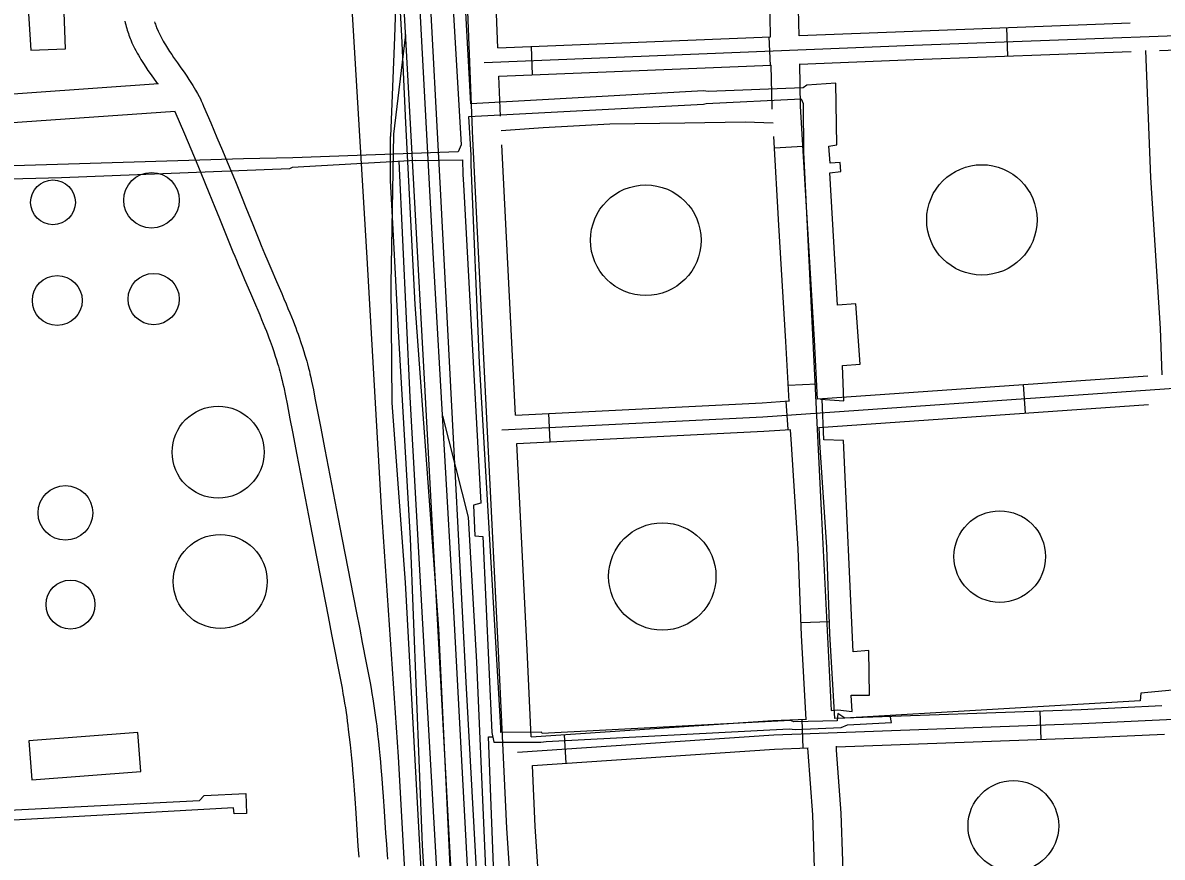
# Model space of a CAD drawing. Extents: x 3313447 to 3351316, y 703786 to 729172.
# Drawn here: x 3329944 to 3331141, y 719653 to 720530 of the extents above; entities that cross this region are included whole.
import ezdxf

# ---------------------------------------------------------------- set-up
doc = ezdxf.new("R2010")
doc.units = 0
for name, color, linetype in [('V-BLDG-OTLN', 7, 'Continuous'), ('V-DOMW-TANK', 7, 'Continuous'), ('V-RAIL-TRAK', 7, 'Continuous'), ('V-ROAD-CNTR', 7, 'Continuous'), ('V-UTIL-LINE', 7, 'Continuous')]:
    doc.layers.add(name, color=color, linetype=linetype)

msp = doc.modelspace()

# ---------------------------------------------------------------- linework, layer by layer
at = {"layer": 'V-BLDG-OTLN'}
msp.add_lwpolyline([(3330065, 719784.3), (3329950.6, 719775.5), (3329953.8, 719734.6), (3330068.1, 719743.4)], close=True, dxfattribs=at)
at = {"layer": 'V-DOMW-TANK'}
for centre, radius in [((3330951.9, 720322.9), 58), ((3330079.4, 720343.5), 29.2), ((3329975.9, 720341.3), 23.5), ((3330598.8, 720301.5), 58.1), ((3329980.4, 720238.2), 26.2), ((3330081.7, 720239.7), 26.9), ((3330149.4, 720078.9), 48.3), ((3329988.9, 720015.1), 28.7), ((3330970.7, 719969.2), 48.1), ((3330616.1, 719948.3), 56.4), ((3330151.6, 719943.1), 49.3), ((3329994.3, 719918.8), 25.7), ((3330985, 719686.3), 47.6)]:
    msp.add_circle(centre, radius, dxfattribs=at)
at = {"layer": 'V-RAIL-TRAK'}
for points in [[(3330285.2, 721591.3), (3330291.8, 721453.8), (3330303.8, 721209.4), (3330313.4, 721040.5), (3330318.6, 720949), (3330337.4, 720597.8), (3330342, 720516.3), (3330346.3, 720424.8), (3330356.2, 720234.1)], [(3330313.4, 721040.5), (3330311.6, 720985), (3330306.3, 720936.8), (3330296, 720855.2), (3330289.6, 720806.7), (3330286.7, 720770.6), (3330284.5, 720721.7), (3330284.7, 720691.8), (3330288, 720574.3), (3330305.5, 720283.1), (3330320.6, 720020.6), (3330338.6, 719758.9), (3330346.1, 719626.7), (3330353.1, 719505.1), (3330367.2, 719251), (3330381.3, 719000)], [(3330337.4, 720597.8), (3330334.7, 720514.9), (3330330.7, 720410.5)], [(3330422.5, 719608.1), (3330410.2, 719837.3), (3330398.4, 720059.9), (3330383.4, 720349), (3330370.4, 720592.4)], [(3330406.5, 718998.4), (3330388.9, 719249.9), (3330364, 719666.2), (3330351.7, 719988.1), (3330338.9, 720205.9), (3330333.2, 720312.8), (3330330.4, 720364.1), (3330330.7, 720410.5)], [(3330356.2, 720234.1), (3330381, 719893.8), (3330393.9, 719621.8), (3330402.5, 719416.4), (3330415.3, 719227.7), (3330432.3, 718982.1)]]:
    msp.add_lwpolyline(points, dxfattribs=at)
at = {"layer": 'V-ROAD-CNTR'}
for p, q in [((3330977.9, 720525), (3330979, 720495)), ((3330728.1, 720515.2), (3330729.3, 720485.2)), ((3330478.3, 720505.1), (3330479.5, 720475.2)), ((3330733.9, 720398.7), (3330763.9, 720400.5)), ((3330748.4, 720149.2), (3330778.4, 720150.8)), ((3330995.4, 720150), (3330997.5, 720120)), ((3330746, 720132.6), (3330748.1, 720102.6)), ((3330496.6, 720119.6), (3330498.1, 720089.7)), ((3330761.8, 719899.9), (3330791.8, 719901)), ((3331012.7, 719807.1), (3331013.8, 719777.1)), ((3330762.8, 719798.1), (3330763.9, 719768.1)), ((3330512.9, 719782.1), (3330514.9, 719752.2))]:
    msp.add_line(p, q, dxfattribs=at)
for points in [[(3330000.9, 727371.9), (3330011.6, 727012.1), (3330035.2, 726652.6), (3330064.9, 725878.2), (3330103.9, 725200.1), (3330125.1, 724765.2), (3330141.9, 724403.2), (3330158.8, 724097.3), (3330186.3, 723532.1), (3330236.4, 722578.7), (3330273.8, 721897.8), (3330314.5, 721094.9), (3330366.7, 720143), (3330425.8, 719049.4), (3330444.1, 718741)], [(3330466.9, 718738.2), (3330443.3, 719091.6), (3330425.1, 719389.4), (3330397.6, 719905.3), (3330375.8, 720281.9), (3330354.7, 720674.1), (3330332.4, 721137.8), (3330309.1, 721591.1), (3330299.2, 721854.1), (3330279.3, 722188.2), (3330255.7, 722605.3), (3330239.5, 722940.1), (3330206.8, 723536.2), (3330170.6, 724242), (3330145.9, 724754), (3330120.4, 725277), (3330081.8, 725930.6), (3330062.3, 726434.2), (3330049.6, 726666.1), (3330008.6, 727333.2), (3330005.4, 727371.9)], [(3331897.1, 719125.3), (3331727.2, 719115.1), (3331374.9, 719107.1), (3331082.4, 719086.8), (3331023.6, 719071.7), (3330981.5, 719055.9), (3330928.8, 719035.8), (3330862.3, 719022), (3330796.9, 719020), (3330724.7, 719023.3), (3330641.5, 719045), (3330590.8, 719071.9), (3330547.7, 719103.5), (3330520.7, 719136.6), (3330503.4, 719164.7), (3330485.3, 719198.9), (3330481.9, 719238.9), (3330475.9, 719337), (3330463.5, 719521.1), (3330452.7, 719683.8), (3330444.1, 719869.9), (3330417.1, 720408.2), (3330402.2, 720783)], [(3330729.9, 720515.1), (3330729, 720557.6), (3330723.8, 720690.4), (3330721.3, 720752.7), (3330721.3, 720755.4), (3330721.3, 720757), (3330721.1, 720758.6), (3330720.8, 720760.2), (3330720.3, 720761.8), (3330719, 720765.7), (3330717.9, 720779.1)], [(3330759.9, 720516.2), (3330759, 720558.5), (3330753.8, 720691.6), (3330751.3, 720752.8), (3330751.4, 720755.6), (3330751.2, 720759.4), (3330750.7, 720763.2), (3330750, 720767), (3330749, 720770.7), (3330748.6, 720771.9), (3330747.8, 720781.4)], [(3330443.3, 720503.7), (3330433, 720763.9)], [(3330051.5, 720531.8), (3330051.9, 720529.8), (3330052.4, 720527.8), (3330052.9, 720525.9), (3330053.4, 720524), (3330054, 720522.1), (3330054.5, 720520.3), (3330055.1, 720518.6), (3330055.7, 720516.9), (3330056.3, 720515.2), (3330057, 720513.6), (3330057.6, 720512), (3330058.9, 720509), (3330060.3, 720506.1), (3330061.6, 720503.3), (3330063, 720500.7), (3330064.3, 720498.2), (3330065.7, 720495.8), (3330067, 720493.5), (3330068.3, 720491.3), (3330069.6, 720489.2), (3330070.9, 720487.2), (3330073.4, 720483.4), (3330075.7, 720479.9), (3330078, 720476.6), (3330085.6, 720465.7)], [(3330082.6, 720530.9), (3330083, 720529.7), (3330083.5, 720528.4), (3330083.9, 720527.2), (3330084.4, 720525.9), (3330084.8, 720524.7), (3330085.3, 720523.6), (3330086.3, 720521.3), (3330087.3, 720519), (3330088.4, 720516.8), (3330089.5, 720514.7), (3330090.6, 720512.7), (3330091.7, 720510.7), (3330092.8, 720508.8), (3330094, 720506.9), (3330095.1, 720505.1), (3330096.2, 720503.4), (3330098.4, 720499.9), (3330100.6, 720496.7), (3330102.7, 720493.6), (3330106.7, 720487.8), (3330110.4, 720482.7), (3330113.6, 720478.1), (3330116.4, 720474), (3330118.8, 720470.3), (3330120.9, 720467.1), (3330122.7, 720464.2), (3330124.3, 720461.6), (3330125.7, 720459.3), (3330126.8, 720457.3), (3330127.8, 720455.5), (3330129.5, 720452.4), (3330130.8, 720450), (3330131.7, 720448.1), (3330133, 720445.3), (3330134.2, 720442.5), (3330141.7, 720424.8), (3330148.2, 720409.4), (3330153.9, 720395.8), (3330158.8, 720384), (3330167.5, 720363.2), (3330173.9, 720347.6), (3330178.7, 720335.8), (3330185.8, 720318.2), (3330189.4, 720309.4), (3330192.9, 720300.6), (3330194.7, 720296.1), (3330196.4, 720291.9), (3330198.1, 720287.7), (3330201.5, 720279.7), (3330204.7, 720272.2), (3330210.9, 720258), (3330216.3, 720245.5), (3330218.6, 720239.9), (3330220.8, 720234.7), (3330222.8, 720229.9), (3330224.7, 720225.3), (3330226.5, 720220.9), (3330228.1, 720216.9)], [(3330428.9, 720488.1), (3330880, 720506.3), (3331337.1, 720523.4), (3331458.6, 720523.9)], [(3330759.8, 720516.5), (3330879.4, 720521.3), (3331107.6, 720529.8)], [(3330346.2, 720517.6), (3330346.2, 720517.8), (3330333.8, 720413.1), (3330331, 720255.6), (3330331.8, 720130.7), (3330346.1, 719942), (3330384.7, 719228.9), (3330387.9, 718849.5), (3330392.4, 718740.9)], [(3330443.3, 720503.7), (3330729.8, 720515.3)], [(3330760.4, 720486.5), (3330880.6, 720491.3), (3331108.6, 720499.8)], [(3331123.8, 720500.9), (3331129, 720367.3), (3331139.4, 720208.7), (3331140.9, 720160)], [(3331138.7, 720501), (3331337.4, 720508.4), (3331448.6, 720508.8)], [(3330444.5, 720473.7), (3330730.6, 720485.3)], [(3330731.6, 720439.1), (3330731.5, 720441), (3330730.6, 720485.4)], [(3330779.2, 720134.7), (3330775.9, 720196.9), (3330768.6, 720319.2), (3330761.5, 720442.2), (3330760.5, 720486.7)], [(3330086.6, 720465.7), (3329292.9, 720409.3)], [(3330446.1, 720431.9), (3330444.5, 720473.7)], [(3330104.3, 720436.9), (3329872.9, 720420.5)], [(3330104, 720436.9), (3330114.1, 720413.2), (3330120.6, 720397.7), (3330126.2, 720384.2), (3330131.2, 720372.4), (3330139.8, 720351.7), (3330146.1, 720336.2), (3330150.9, 720324.5), (3330158, 720307), (3330161.5, 720298.2), (3330165, 720289.4), (3330166.8, 720284.9), (3330168.7, 720280.5), (3330170.4, 720276.2), (3330173.9, 720268), (3330177.2, 720260.3), (3330183.3, 720246), (3330188.7, 720233.6), (3330191, 720228.2), (3330193.1, 720223.2), (3330195.1, 720218.4), (3330196.9, 720214), (3330198.6, 720209.8), (3330200.1, 720205.9)], [(3330446.7, 720416.8), (3330490.8, 720420), (3330561, 720423.9), (3330639.8, 720424.9), (3330703.2, 720425.9), (3330732.5, 720424.7)], [(3330749.3, 720132.2), (3330746, 720195.2), (3330738.6, 720317.4), (3330733.3, 720410.5)], [(3330461.7, 720117.9), (3330447.4, 720401.6)], [(3330427.7, 718740.8), (3330417.4, 718942.8), (3330391, 719432.4), (3330367.7, 719842.1), (3330351.1, 720136.8), (3330339.7, 720384.5)], [(3330228.1, 720216.8), (3330229.6, 720213), (3330230.9, 720209.4), (3330232.2, 720206), (3330233.4, 720202.8), (3330234.4, 720199.8), (3330236.4, 720194.1), (3330238, 720189.1), (3330239.4, 720184.7), (3330240.6, 720180.9), (3330241.6, 720177.5), (3330242.5, 720174.5), (3330243.2, 720171.8), (3330244.4, 720167.3), (3330245.3, 720163.8), (3330245.9, 720161.1), (3330246.8, 720157.2), (3330247.6, 720153.3), (3330249.5, 720144.2), (3330251.2, 720135.7), (3330254.3, 720119.8), (3330257, 720105.9), (3330261.6, 720081.6), (3330268.5, 720045.1), (3330271.9, 720027), (3330275.4, 720008.8), (3330279.6, 719987.3), (3330294.5, 719912), (3330298.2, 719893.1), (3330300.9, 719878.9), (3330305, 719857.7), (3330309.1, 719836.4), (3330310.1, 719830.7), (3330311, 719825.3), (3330311.9, 719819.9), (3330312.7, 719814.8), (3330313.5, 719809.8), (3330314.2, 719804.9), (3330314.8, 719800.3), (3330315.4, 719795.7), (3330316, 719791.3), (3330317, 719782.8), (3330317.9, 719774.8), (3330318.7, 719767.3), (3330319.4, 719760.3), (3330320, 719753.7), (3330320.5, 719747.6), (3330321.4, 719736), (3330322.2, 719725.9), (3330322.8, 719717.1), (3330323.9, 719701.7), (3330325.4, 719678.7), (3330326.2, 719667.2), (3330327, 719655.7)], [(3330200.1, 720206), (3330201.5, 720202.3), (3330202.8, 720198.9), (3330204, 720195.6), (3330205.1, 720192.6), (3330206.1, 720189.8), (3330208, 720184.5), (3330209.5, 720179.9), (3330210.8, 720175.8), (3330211.9, 720172.2), (3330212.8, 720169.1), (3330213.6, 720166.4), (3330214.2, 720164), (3330215.3, 720159.8), (3330216.1, 720156.7), (3330216.7, 720154.3), (3330217.5, 720150.8), (3330218.3, 720147.2), (3330220.1, 720138.2), (3330221.8, 720129.8), (3330224.9, 720114), (3330227.5, 720100.2), (3330232.1, 720076), (3330239, 720039.6), (3330242.5, 720021.3), (3330246, 720003.1), (3330250.2, 719981.5), (3330265, 719906.2), (3330268.7, 719887.4), (3330271.5, 719873.2), (3330275.6, 719852.1), (3330279.6, 719830.9), (3330280.6, 719825.5), (3330281.5, 719820.2), (3330282.3, 719815.1), (3330283.1, 719810.2), (3330283.8, 719805.4), (3330284.5, 719800.8), (3330285.1, 719796.2), (3330285.7, 719791.9), (3330286.2, 719787.6), (3330287.2, 719779.4), (3330288.1, 719771.6), (3330288.8, 719764.3), (3330289.5, 719757.5), (3330290.1, 719751.1), (3330290.6, 719745), (3330291.5, 719733.7), (3330292.3, 719723.7), (3330292.9, 719715), (3330294, 719699.7), (3330295.5, 719676.7), (3330296.3, 719665.1), (3330297.1, 719653.6)], [(3330447.4, 720102.2), (3330721.9, 720115.9), (3331244.2, 720152.3), (3331646, 720180), (3331849.1, 720186.8), (3331851.9, 720187)], [(3330779.4, 720134.9), (3331126.3, 720159.1)], [(3330461.7, 720117.9), (3330721, 720130.8), (3330749.5, 720132.8)], [(3330780.2, 720104.9), (3331127.1, 720129.1)], [(3330385.3, 720117), (3330412.2, 720010.5), (3330421, 719858.2), (3330434.6, 719545), (3330453.3, 719207.2), (3330468.4, 719008.7)], [(3330797.4, 719799.1), (3330792.3, 719887.9), (3330788.9, 719979), (3330781.6, 720089.2), (3330780.8, 720105)], [(3330463.2, 720087.9), (3330722.8, 720100.9), (3330750.9, 720102.8)], [(3330767.4, 719797.8), (3330762.3, 719886.5), (3330759, 719977.5), (3330751.7, 720087.4), (3330750.9, 720102.2)], [(3330478.3, 719779.8), (3330474, 719871.3), (3330463.2, 720087.9)], [(3330464, 719763.8), (3330733.2, 719782), (3331056.9, 719793.7), (3331427.1, 719811.2), (3331529.8, 719814.8), (3331548.9, 719468), (3331562.6, 719126.3)], [(3330797.4, 719799.3), (3331056.3, 719808.6), (3331141, 719812.7)], [(3330478.3, 719779.8), (3330732.4, 719797), (3330767.5, 719798.3)], [(3330799.1, 719769.4), (3331057.6, 719778.7), (3331143.9, 719782.8)], [(3330841.6, 719051.4), (3330832.3, 719153.6), (3330824.3, 719281.7), (3330815.1, 719441.5), (3330807.5, 719598.7), (3330804.1, 719699.6), (3330799.3, 719765.9), (3330799.1, 719769.9)], [(3330479.7, 719749.8), (3330733.9, 719767), (3330769.4, 719768.3)], [(3330811.5, 719050.5), (3330802.4, 719151.3), (3330794.3, 719279.9), (3330785.1, 719439.9), (3330777.6, 719597.4), (3330774.2, 719698), (3330769.4, 719763.9), (3330769.2, 719767.9)], [(3330811.5, 719050.5), (3330797.2, 719050), (3330729.2, 719053.2), (3330652.4, 719073.1), (3330606.8, 719097.4), (3330568.5, 719125.4), (3330545.2, 719154.1), (3330529.4, 719179.6), (3330514.7, 719207.5), (3330511.8, 719241.1), (3330505.8, 719338.9), (3330493.4, 719523.1), (3330482.7, 719685.5), (3330479.7, 719749.8)], [(3330327, 719656.2), (3330327.5, 719651.2)]]:
    msp.add_lwpolyline(points, dxfattribs=at)
at = {"layer": 'V-UTIL-LINE'}
for points in [[(3330382.4, 720781.2), (3330384.5, 720748.9), (3330395.8, 720556.8), (3330404.7, 720401.9)], [(3331174.1, 719830.9), (3331119.1, 719825.8), (3331118.4, 719817.5), (3330808, 719799.4), (3330800.4, 719804.2), (3330799.7, 719796.6), (3330754.3, 719795.7), (3330750.8, 719797.1), (3330489.9, 719783.3), (3330489.2, 719784.7), (3330446.6, 719784.5), (3330446.5, 719789.3), (3330423.9, 720172.7), (3330415.3, 720380.6), (3330415.3, 720391), (3330413, 720431.6), (3330659.4, 720444.5), (3330662.2, 720445.2), (3330762, 720449.9), (3330764.1, 720445.1), (3330764.4, 720394.1), (3330783.5, 720010.7), (3330793.5, 719807.6), (3330800.4, 719808.3), (3330815.5, 719806.3), (3330814.7, 719823.5), (3330834, 719823.6), (3330833.1, 719870.5), (3330816.6, 719869), (3330806.5, 720091.3), (3330785.8, 720091.9), (3330784.2, 720134.6), (3330782.2, 720134.6), (3330807, 720132.7), (3330805.4, 720169.8), (3330824, 720171.3), (3330819.6, 720234.6), (3330800.3, 720233.2), (3330792, 720372.2), (3330803.7, 720373.6), (3330803, 720383.3), (3330792.6, 720382.5), (3330791.2, 720400.4), (3330799.4, 720401.9), (3330798.4, 720466.6), (3330768.1, 720464.4), (3330764, 720461.6), (3330664.2, 720457.6), (3330659.4, 720458.3), (3330415, 720444.7), (3330399.1, 720733.8)], [(3329902.1, 720588.5), (3329947, 720589.5), (3329952.6, 720501.2), (3329989, 720502.5), (3329984.2, 720637.1), (3329952.3, 720635.5), (3329953.6, 720601.7), (3329916.5, 720600.8)], [(3330404.7, 720401.9), (3330401.6, 720394.4), (3330228, 720388), (3330176.1, 720387), (3329842.3, 720376.8)], [(3330356.8, 720385.3), (3330227.3, 720378.1), (3330224.5, 720376.7), (3329985, 720367.2), (3329890, 720364.7), (3329900.9, 720112.7), (3329903.3, 720047.3), (3329855.8, 720046.4), (3329873.9, 719699.9)], [(3330356.8, 720385.3), (3330406.1, 720385.9), (3330406.5, 720370.7)], [(3330406.5, 720370.7), (3330407.2, 720359.9), (3330425.4, 720025.4), (3330417.8, 720023.3), (3330419.3, 719990.9), (3330427.6, 719990.3), (3330436.9, 719784.5), (3330439, 719774.1), (3330488.6, 719774.4), (3330494.1, 719775.1), (3330749.5, 719788.1), (3330755.7, 719787.4), (3330803.9, 719789.7), (3330810.8, 719792.5), (3330856.9, 719794.8), (3330855.4, 719802.2)], [(3329873.9, 719699.9), (3330129.8, 719713.1), (3330134.6, 719718.3), (3330178.7, 719720.3), (3330179.2, 719699.2), (3330166.2, 719699.1), (3330165.5, 719705.2), (3329922.3, 719691.6), (3329930.7, 719433.8), (3330333, 719450.4), (3330446.2, 719454.4), (3330433.4, 719779.8), (3330437.8, 719780)]]:
    msp.add_lwpolyline(points, dxfattribs=at)

doc.saveas('drawing.dxf')
